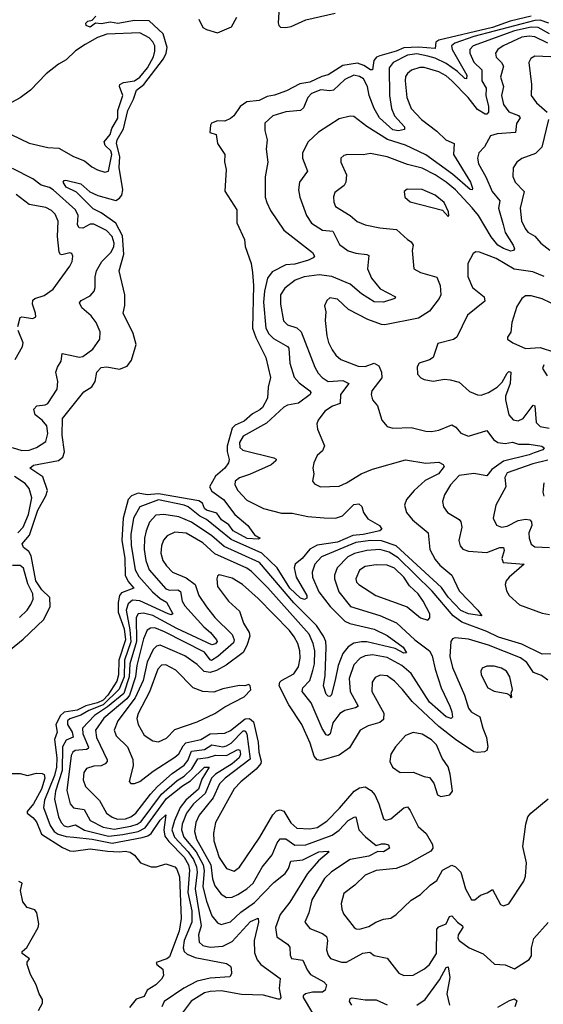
# Model space of a CAD drawing. Extents: x 1678431 to 1860718, y 384618 to 522882.
# Tile 332 of 473: x 1762073 to 1764911, y 511989 to 517326. Entities that reach past the tile are written whole.
import ezdxf

# ---------------------------------------------------------------- set-up
doc = ezdxf.new("R2010")
doc.units = 0

msp = doc.modelspace()

# ---------------------------------------------------------------- linework, layer by layer
at = {"layer": '0CON10XD'}
for points in [[(1763479.5, 517395), (1763475, 517310), (1763477.5, 517295), (1763486.7, 517286.7), (1763515, 517283.9), (1763545, 517290), (1763624, 517326), (1763782.4, 517362.4)], [(1761975, 513873.3), (1762092.3, 513967.7), (1762203.4, 514075), (1762237.8, 514145), (1762236.7, 514195), (1762192.5, 514235), (1762161.1, 514285), (1762135, 514419.4), (1762122.7, 514442.7), (1762094.1, 514465), (1762086.2, 514485), (1762127.1, 514533), (1762171.8, 514668.2), (1762215.8, 514745), (1762223.6, 514775), (1762198.6, 514848.6), (1762128.5, 514895), (1762148.7, 514911.3), (1762283, 514937), (1762306.9, 514955), (1762315.6, 514984.4), (1762304.2, 515075), (1762305.9, 515165), (1762420.8, 515309.2), (1762465, 515335.5), (1762482.9, 515365), (1762491.9, 515415), (1762515, 515440.6), (1762545, 515444.5), (1762615, 515432.7), (1762655, 515448.1), (1762678.5, 515481.5), (1762705.3, 515565), (1762689.1, 515625), (1762634.7, 515735), (1762642.4, 515777.6), (1762642.7, 515835), (1762611.8, 515965), (1762637.8, 516055), (1762630.5, 516155), (1762595, 516224.2), (1762515, 516279.7), (1762471.4, 516301.4), (1762380.8, 516390.8), (1762325, 516419.1), (1762309.2, 516445), (1762314.2, 516455), (1762324, 516456), (1762405, 516436.6), (1762453.8, 516393.8), (1762496.5, 516373.5), (1762595, 516346.7), (1762615, 516359.2), (1762626.1, 516375), (1762631.4, 516405), (1762612.4, 516525), (1762615.3, 516585.3), (1762598.7, 516655), (1762601.1, 516675), (1762635, 516734.2), (1762658.6, 516835), (1762690.7, 516895), (1762706.4, 516943.6), (1762745.7, 516974.3), (1762853.5, 517115), (1762868, 517145), (1762872.9, 517175), (1762850.4, 517250.4), (1762775, 517320), (1762695, 517321.6), (1762605, 517306.3), (1762565, 517312.2), (1762515, 517304.2), (1762485, 517308), (1762455, 517285.8), (1762434, 517295), (1762432.3, 517307.7), (1762442.3, 517317.7), (1762466.2, 517323.8), (1762486.7, 517345)], [(1764845.2, 517345), (1764731.9, 517318.1), (1764635, 517284.7), (1764344.5, 517215.5), (1764328.7, 517205), (1764325, 517170.4), (1764235, 517177.1), (1764155, 517173.2), (1764114.6, 517155), (1764025, 517131.4), (1764007.3, 517122.7), (1763993.1, 517105), (1763985.6, 517054.4), (1763975, 517054.5), (1763938.7, 517078.7), (1763905, 517091.4), (1763825, 517077.8), (1763745, 517026.7), (1763711.7, 517018.3), (1763645, 516988.5), (1763591.8, 516978.2), (1763519.9, 516940.1), (1763455, 516916.9), (1763415, 516910.3), (1763371.8, 516888.2), (1763305, 516880.8), (1763268.7, 516855), (1763234.2, 516805.8), (1763215, 516790), (1763185, 516776), (1763145, 516778.8), (1763113.3, 516765), (1763106.7, 516755), (1763103.3, 516715), (1763137.5, 516705), (1763146.1, 516656.1), (1763185.9, 516595.9), (1763184.1, 516555.9), (1763192, 516515), (1763185, 516396.7), (1763250, 516295), (1763249.5, 516225), (1763292.1, 516135), (1763295, 516097.5), (1763327.5, 516005), (1763335.4, 515955.4), (1763340.4, 515885), (1763335.4, 515655), (1763353.2, 515603.2), (1763406.7, 515495), (1763433.4, 515386.6), (1763420, 515335), (1763416.4, 515275), (1763389.2, 515225), (1763375, 515210.8), (1763335, 515190.6), (1763289.2, 515150.7), (1763241.7, 515128.3), (1763225, 515112.4), (1763198.1, 515015), (1763197.3, 514985), (1763208.1, 514941.9), (1763205.3, 514925), (1763185.6, 514895), (1763135, 514852.2), (1763102.1, 514795), (1763115, 514771.4), (1763177.6, 514725), (1763239.6, 514645), (1763309.2, 514585), (1763345, 514534), (1763376, 514515), (1763365, 514510.6), (1763306.2, 514513.8), (1763229.5, 514555), (1763207.3, 514587.3), (1763167.8, 514615), (1763141.2, 514651.2), (1763085, 514667.9), (1763075, 514676.8), (1763063.5, 514705), (1763045, 514717.9), (1762825, 514756.1), (1762765, 514750.7), (1762715, 514759.7), (1762678.8, 514745), (1762661.8, 514725), (1762634.4, 514625), (1762626.3, 514505), (1762642.7, 514405), (1762645.1, 514315.1), (1762660.4, 514280.4), (1762692.2, 514245), (1762625, 514219.5), (1762615, 514204.5), (1762607.4, 514167.4), (1762607.1, 514115), (1762639.7, 514025), (1762646.8, 513965), (1762611.2, 513855), (1762608.8, 513775), (1762599.7, 513740.3), (1762551.6, 513665), (1762525, 513638.3), (1762495, 513623.8), (1762432.3, 513607.7), (1762385, 513584.3), (1762315, 513572.4), (1762295.1, 513555), (1762268.9, 513505), (1762276.1, 513465), (1762261.6, 513425), (1762274.9, 513325), (1762273.6, 513275), (1762261.2, 513228.8), (1762206.9, 513095), (1762202.2, 513055), (1762237.8, 512957.8), (1762260.7, 512925), (1762281.2, 512911.2), (1762325, 512898.1), (1762365.8, 512895.9), (1762465.4, 512884.6), (1762575, 512863.1), (1762736.5, 512893.5), (1762767.6, 512902.4), (1762785.5, 512914.5), (1762835, 512987.4), (1762865.4, 513015.4), (1762854.8, 512935), (1762860.6, 512900.6), (1762880.7, 512870.7), (1762965, 512786.9), (1762987.7, 512745), (1762994.3, 512715.7), (1762984.5, 512595), (1763006.3, 512495), (1763006.4, 512435), (1762965.4, 512335), (1762959.6, 512295), (1762963.8, 512275), (1762980.1, 512260.1), (1763025, 512241.9), (1763195, 512210.5), (1763215, 512195.8), (1763219.4, 512185), (1763221.4, 512155), (1763211.8, 512138.2), (1763105, 512130.9), (1763035, 512113.7), (1762962.9, 512077.1), (1762856.1, 512005), (1762844.4, 511975.6)], [(1764941.7, 517308.3), (1764893.9, 517323.9), (1764865, 517322.4), (1764535, 517234.8), (1764431.2, 517198.8), (1764414.3, 517185), (1764416.7, 517165), (1764497.5, 517025), (1764495, 517005.6), (1764485, 517008.2), (1764446.2, 517046.2), (1764385, 517089.6), (1764325, 517118.4), (1764285, 517128.3), (1764225, 517140.6), (1764175, 517134.2), (1764097.8, 517095), (1764075.2, 517065), (1764077.9, 516915), (1764088.3, 516845), (1764105.1, 516805.1), (1764159.6, 516745), (1764159.4, 516730.6), (1764125.5, 516724.5), (1764095, 516730.1), (1764024.2, 516794.2), (1763994.2, 516844.2), (1763967.8, 516915), (1763958.1, 516965), (1763935.8, 517005), (1763915, 517019.2), (1763885, 517025.9), (1763835, 517002.8), (1763774.8, 516945.2), (1763755, 516940.3), (1763705, 516945.8), (1763655, 516926.9), (1763635.5, 516905), (1763612.1, 516847.9), (1763595.3, 516834.7), (1763515, 516827.5), (1763446, 516805), (1763402, 516765), (1763401.4, 516725), (1763414.4, 516675), (1763408.6, 516625), (1763418.6, 516555), (1763404.5, 516475), (1763403.5, 516365), (1763413.1, 516335), (1763432.4, 516292.4), (1763504.4, 516185), (1763660, 516065), (1763670.8, 516045), (1763664.3, 516035), (1763637.8, 516022.2), (1763565, 516001.7), (1763515, 515997.4), (1763441, 515959), (1763417, 515925), (1763400, 515855), (1763394.8, 515795), (1763407.8, 515655), (1763423.3, 515623.3), (1763448, 515598), (1763524.4, 515555), (1763531.8, 515545), (1763537.2, 515465), (1763560.5, 515389.5), (1763588.3, 515358.3), (1763645.5, 515315), (1763650.5, 515305), (1763647.3, 515295), (1763585, 515247.5), (1763525, 515236.1), (1763505, 515226.2), (1763411, 515139), (1763285, 515069.4), (1763263.8, 515035), (1763267.2, 515007.2), (1763282.1, 514992.1), (1763450.5, 514950.5), (1763462.5, 514945), (1763462.2, 514935), (1763437.1, 514912.9), (1763319.4, 514860.6), (1763265, 514843.5), (1763241.4, 514825), (1763239.4, 514805), (1763255, 514774.4), (1763305, 514722.7), (1763395, 514676.2), (1763492.2, 514652.2), (1763550.5, 514650.5), (1763635, 514633.7), (1763724, 514626), (1763785, 514624.6), (1763823.1, 514636.9), (1763885, 514697.9), (1763911.9, 514701.9), (1763927.5, 514687.5), (1763937.5, 514655), (1763960.5, 514620.5), (1764022.5, 514585), (1764035.8, 514565), (1764024.5, 514555.5), (1763935, 514535.6), (1763879.3, 514530.7), (1763795, 514494.1), (1763685, 514477.7), (1763645, 514456.1), (1763605, 514405.4), (1763566.4, 514375), (1763560.6, 514355), (1763572.3, 514305), (1763629.5, 514205), (1763629.4, 514190.6), (1763616.9, 514183.1), (1763595, 514190.9), (1763537.6, 514245), (1763469.5, 514355), (1763385, 514435.4), (1763218.8, 514508.8), (1763085, 514617.7), (1763050.5, 514635), (1762986, 514685), (1762965, 514694.6), (1762825, 514723.1), (1762725, 514685.9), (1762690.5, 514625), (1762675.8, 514535), (1762678.2, 514478.2), (1762698.8, 514345), (1762718.3, 514308.3), (1762793.2, 514225), (1762835, 514188.7), (1762869.4, 514169.4), (1762903.3, 514105), (1762895, 514100.6), (1762878.5, 514105), (1762725, 514175.6), (1762685, 514179.6), (1762660.7, 514159.3), (1762650.3, 514125), (1762670.9, 514019.1), (1762676, 513954), (1762641.6, 513855), (1762638.8, 513765), (1762612.5, 513697.5), (1762525, 513612.6), (1762447.6, 513582.4), (1762405, 513556.8), (1762345, 513536.7), (1762331.9, 513525), (1762332, 513505), (1762358.3, 513465), (1762363, 513437), (1762325, 513420.4), (1762305.4, 513385), (1762304, 513256), (1762267.3, 513145), (1762261, 513101), (1762284.1, 513005), (1762298.1, 512975), (1762315, 512956.8), (1762335, 512951.6), (1762375, 512961), (1762425, 512933.7), (1762555, 512900.5), (1762631.4, 512908.6), (1762715, 512926.1), (1762754.2, 512945), (1762868.2, 513105), (1762955, 513173.2), (1762999.7, 513200.3), (1763075, 513273.6), (1763100, 513275), (1763060.5, 513209.5), (1763042.4, 513155), (1762973.9, 513096.1), (1762943.6, 513056.4), (1762912.3, 512985), (1762898.6, 512935), (1762911.9, 512895), (1762986, 512815), (1763014.5, 512774.5), (1763031.6, 512735), (1763034.6, 512705), (1763024.5, 512615), (1763056.9, 512415), (1763042.8, 512365)], [(1763045, 517330), (1763065, 517284), (1763085, 517272.5), (1763145, 517256), (1763221.7, 517288.3), (1763249.5, 517340.5)], [(1764945, 517249.5), (1764884, 517284), (1764845, 517286.6), (1764754.2, 517265.8), (1764531.5, 517185), (1764512.5, 517165), (1764512.2, 517145), (1764535, 517097.1), (1764577.5, 517055), (1764577.6, 516995), (1764601.1, 516955), (1764599.8, 516915), (1764614.3, 516855), (1764614.5, 516825), (1764606, 516815), (1764595.3, 516814.7), (1764555, 516840.4), (1764504, 516905), (1764416.2, 516995), (1764385, 517021.5), (1764345, 517043.6), (1764265, 517066.7), (1764242.6, 517067.4), (1764197, 517053), (1764174.4, 517035.6), (1764165, 517018), (1764161.9, 516995), (1764170.8, 516905), (1764194.4, 516844.4), (1764251.5, 516785), (1764335, 516721.3), (1764383.8, 516675), (1764428.5, 516655), (1764424.4, 516595), (1764516.4, 516445), (1764527.5, 516412.5), (1764525, 516404), (1764515, 516406.7), (1764419.1, 516489.1), (1764275, 516593.6), (1764165, 516645.9), (1764067.1, 516677.1), (1763955, 516747.5), (1763885, 516802.2), (1763864.3, 516804.3), (1763805, 516788.2), (1763692.5, 516717.5), (1763636.3, 516663.7), (1763605.4, 516605), (1763606.2, 516575), (1763633.6, 516505), (1763589.6, 516445), (1763584.7, 516405), (1763590.7, 516365), (1763627.8, 516265), (1763654, 516224), (1763715, 516186.2), (1763769.9, 516179.9), (1763807.1, 516107.1), (1763853.7, 516073.6), (1763895, 516060), (1763955, 516054.3), (1763965, 516048), (1763958.9, 515975), (1763979.3, 515925), (1764026.8, 515866.8), (1764110, 515825), (1764106.2, 515815), (1764044.6, 515795.4), (1763995, 515796.7), (1763925, 515840.5), (1763865, 515892), (1763765, 515934.1), (1763695.8, 515944.2), (1763615, 515933.1), (1763566, 515914), (1763509.7, 515870.3), (1763487.1, 515835), (1763486.6, 515785), (1763503.8, 515693.8), (1763525, 515671.5), (1763575, 515656.8), (1763598.2, 515635), (1763672, 515442), (1763690.3, 515410.3), (1763712.5, 515387.5), (1763745, 515365.3), (1763825, 515370), (1763857.5, 515355), (1763812.4, 515295), (1763810.5, 515245), (1763768.3, 515231.7), (1763726.9, 515205), (1763690.5, 515155), (1763684.6, 515135), (1763687.4, 515107.4), (1763725.9, 515015.9), (1763715, 514988.8), (1763685.9, 514964.1), (1763668, 514925), (1763662.5, 514895), (1763668, 514865), (1763660, 514825), (1763670.8, 514810.8), (1763704.2, 514794.2), (1763805, 514797.8), (1763845, 514815.6), (1763924.8, 514865.2), (1763985, 514890.8), (1764165, 514941.1), (1764275, 514921.8), (1764345, 514927.8), (1764368.8, 514915), (1764374, 514905), (1764342.5, 514865), (1764271, 514829), (1764210.9, 514775), (1764170, 514725), (1764158.9, 514695), (1764169.1, 514655), (1764202.2, 514615), (1764286.7, 514545), (1764296.9, 514455), (1764325, 514400.4), (1764349.9, 514369.9), (1764415, 514315.5), (1764455, 514230), (1764555.7, 514125), (1764577.5, 514095), (1764505, 514104.8), (1764465, 514124.3), (1764395, 514196.8), (1764358.7, 514248.7), (1764113.5, 514473.5), (1764035, 514500.6), (1763975, 514502.6)], [(1762026.9, 516705), (1762125, 516656.7), (1762225, 516633.8), (1762285, 516630.6), (1762365.4, 516585.4), (1762425, 516560.5), (1762465, 516528.2), (1762495, 516513.1), (1762535, 516500.5), (1762554.3, 516505.7), (1762572.7, 516595), (1762566.5, 516615), (1762536.7, 516645), (1762530.2, 516665), (1762563.2, 516705), (1762572.8, 516737.2), (1762605, 516793.3), (1762605.5, 516835), (1762632.6, 516915), (1762613.7, 516965), (1762615.3, 516975), (1762635, 516986.7), (1762695, 516994.4), (1762724.8, 517015), (1762766.8, 517065), (1762798.5, 517125), (1762806, 517155), (1762805.2, 517184.8), (1762795, 517206.8), (1762775, 517228.8), (1762725, 517256), (1762545, 517247.4), (1762495, 517229.4), (1762428.3, 517191.7), (1762375, 517156.9), (1762325, 517109.2), (1762284.3, 517085.7)], [(1764935, 517200.1), (1764865, 517233.5), (1764835, 517237), (1764795, 517231.2), (1764692.9, 517185), (1764665.4, 517165), (1764651.5, 517145), (1764655, 517122.9), (1764685.2, 517095.2), (1764695.3, 517075), (1764678.4, 517015), (1764695.8, 516965), (1764684.8, 516915), (1764696.3, 516866.3), (1764725, 516826.3), (1764776.5, 516806.5), (1764785.3, 516795), (1764766.1, 516763.9), (1764761.4, 516715), (1764661.7, 516708.3), (1764625, 516696), (1764592.1, 516637.9), (1764561.5, 516605), (1764553.8, 516575), (1764560.8, 516545), (1764600, 516475), (1764633.2, 516395), (1764675.2, 516345.2), (1764669.2, 516305), (1764694.3, 516215.7), (1764703.7, 516173.7), (1764747.9, 516105), (1764754.4, 516085), (1764750, 516075), (1764735, 516071.6), (1764695, 516085.7), (1764664.9, 516104.9), (1764628.8, 516148.8), (1764559.3, 516265), (1764525.7, 516305.7), (1764435, 516404), (1764385, 516445.6), (1764325, 516485.2), (1764255, 516520.8), (1764175, 516541.7), (1764065, 516583.1), (1763975, 516600.9), (1763935, 516594.4), (1763850, 516595), (1763830.3, 516589.7), (1763813.8, 516575), (1763814, 516555), (1763844.4, 516485), (1763841.5, 516445), (1763832.1, 516427.9), (1763780.7, 516389.3), (1763774.4, 516365.6), (1763776.6, 516336.6), (1763785, 516314.4), (1763865, 516265.3), (1763902.5, 516232.5), (1763945, 516214.5), (1764025, 516197.7), (1764115, 516189.1), (1764175, 516134.2), (1764195, 516122.9), (1764205.5, 516105), (1764200, 516075), (1764208.8, 515975), (1764245.6, 515955.6), (1764335, 515930.6), (1764352.7, 515885), (1764355.6, 515835), (1764346.9, 515815), (1764295, 515746.9), (1764235, 515709.1), (1764052.8, 515672.8), (1764035, 515673.6), (1763960.8, 515700.9), (1763855.3, 515755.3), (1763795, 515811.4), (1763755, 515819.4), (1763737.5, 515805), (1763725.8, 515775), (1763732.3, 515742.3), (1763729.5, 515695), (1763737.3, 515612.7), (1763746.8, 515576.8), (1763766.8, 515536.8), (1763787, 515507), (1763814.7, 515484.7), (1763907.9, 515447.9), (1763945, 515447.2), (1763995, 515464.7), (1764020.1, 515450.1), (1764034.2, 515415), (1764035.3, 515385), (1763981.8, 515315), (1763978.2, 515295), (1763986.2, 515266.2), (1764012.6, 515232.6), (1764035.8, 515155), (1764065, 515120.8), (1764095, 515112.5), (1764195.5, 515115.5), (1764275, 515095.7), (1764304.4, 515094.4), (1764345, 515100.6), (1764415, 515130.4), (1764437.1, 515117.1), (1764464.7, 515084.7), (1764505, 515069.5), (1764605, 515100), (1764640.8, 515050.8), (1764664.7, 515034.7), (1764705, 515028.5), (1764745, 515035.4), (1764776.3, 515026.3), (1764835, 515025.7), (1764904, 515015), (1764915.8, 515005), (1764908, 514995), (1764861.6, 514978.4), (1764835, 514967.1), (1764695, 514933.6), (1764632.5, 514887.5), (1764605, 514853.1), (1764535, 514865.9), (1764455, 514856.1), (1764408.5, 514805), (1764375, 514751.2), (1764364.5, 514715.5), (1764371.1, 514685), (1764391.9, 514655), (1764455, 514617.5), (1764464.5, 514605), (1764468.9, 514575), (1764453.2, 514503.2), (1764460.8, 514475), (1764475.5, 514455.5), (1764505, 514445.5), (1764605, 514437.9), (1764675, 514464.6), (1764695, 514465.5), (1764698.3, 514448.3), (1764685.9, 514405), (1764693.5, 514383.5), (1764808, 514375), (1764726.6, 514305), (1764710.4, 514285), (1764703.6, 514265), (1764710.9, 514230.9), (1764726.7, 514205), (1764781.4, 514155), (1764905, 514108.5), (1764945, 514101.4)], [(1764995, 517122.7), (1764865, 517127.9), (1764843.1, 517116.9), (1764832.7, 517095), (1764847.5, 516975), (1764845.8, 516915), (1764874.4, 516875), (1764932.7, 516825)], [(1762284.3, 517085.7), (1762216.6, 517033.4), (1762131.4, 516945), (1762075, 516902.9), (1762005, 516864.2)], [(1764940, 516785), (1764903.3, 516635), (1764868.4, 516601.6), (1764795, 516573.6), (1764766.9, 516555), (1764747.2, 516522.8), (1764746.6, 516476.6), (1764758, 516445), (1764807.8, 516395), (1764786, 516305), (1764793.9, 516236.1), (1764812.7, 516195), (1764826.7, 516175), (1764865, 516152.9), (1764898.2, 516115), (1764947.2, 516077.2)], [(1762033, 515007), (1762085, 514991.3), (1762125, 514993.3), (1762165, 515007.3), (1762215, 515039.4), (1762226.6, 515083.4), (1762219.6, 515125), (1762195, 515155.4), (1762157.1, 515185), (1762150.5, 515215), (1762166.2, 515233.8), (1762211.8, 515238.2), (1762225, 515245.6), (1762276.4, 515323.6), (1762280, 515365), (1762269.2, 515415), (1762277.7, 515442.3), (1762298.9, 515475), (1762303.1, 515516.9), (1762355, 515506.2), (1762395, 515496.8), (1762415, 515501.2), (1762469.5, 515540.5), (1762507.7, 515595), (1762510, 515635), (1762488.5, 515685), (1762460.8, 515720.8), (1762410.8, 515765), (1762397.8, 515792.2), (1762405.8, 515805), (1762455, 515830), (1762476.9, 515855), (1762483.1, 515875), (1762482.2, 515932.2), (1762488.8, 515965), (1762518.2, 516015), (1762567.5, 516065), (1762584.2, 516095), (1762585.2, 516115), (1762575, 516151.5), (1762543.7, 516183.7), (1762475, 516218.4), (1762455, 516217.7), (1762415, 516196.4), (1762395, 516197.3), (1762387.1, 516215), (1762390, 516265), (1762376.3, 516295), (1762254.2, 516405), (1762235, 516417.3), (1762189.2, 516429.2), (1762144.6, 516464.6), (1762035, 516519.7)], [(1764395, 516260), (1764400, 516265), (1764396.7, 516285), (1764374, 516335), (1764325, 516375.5), (1764255, 516406.1), (1764172.7, 516407.3), (1764156.2, 516395), (1764160, 516365), (1764188.7, 516338.7), (1764364, 516294), (1764395, 516260)], [(1762063.8, 515663.8), (1762075, 515712.5), (1762085, 515715.6), (1762143.9, 515706.1), (1762160, 515715), (1762159.2, 515735), (1762142.2, 515785), (1762144.6, 515805.4), (1762155.4, 515814.6), (1762205, 515832), (1762254.8, 515865.2), (1762345, 515990), (1762357.1, 516015), (1762361.4, 516045), (1762355, 516058.6), (1762345, 516062.9), (1762301.7, 516051.7), (1762293.6, 516053.6), (1762286.5, 516066.5), (1762278.7, 516151.3), (1762281.1, 516235), (1762265, 516271.9), (1762245, 516292.7), (1762215, 516308.8), (1762125, 516324.4), (1762055, 516378.2)], [(1764915, 515934.5), (1764855, 515960.2), (1764753.2, 515973.2), (1764655, 516032.1), (1764565, 516065.6), (1764545, 516068), (1764530.7, 516059.3), (1764501.5, 516005), (1764501.8, 515935), (1764527.8, 515875), (1764591.2, 515825), (1764595, 515800.8), (1764500.8, 515725), (1764442.5, 515605), (1764425, 515593.3), (1764338.8, 515571.2), (1764314.2, 515495), (1764295, 515482.5), (1764237.5, 515465), (1764226.7, 515445), (1764230, 515405), (1764247.5, 515385), (1764265, 515376.7), (1764315, 515367.5), (1764375, 515377.5), (1764406.7, 515373.3), (1764455, 515361.4), (1764511.7, 515311.7), (1764555, 515293.3), (1764575, 515291.2), (1764615, 515304.8), (1764660.7, 515335), (1764688.6, 515361.4), (1764715, 515410.9), (1764725, 515418.9), (1764735, 515416), (1764730.7, 515355), (1764706.8, 515285), (1764705.8, 515265.8), (1764724.7, 515184.7), (1764747.8, 515157.8), (1764775, 515152.8), (1764802.1, 515165), (1764856.8, 515236.8), (1764865, 515232.5), (1764873.2, 515143.2), (1764895, 515121.1), (1764942.3, 515112.3)], [(1764995, 515770), (1764905, 515813.8), (1764845, 515828.9), (1764815, 515828.9), (1764794.6, 515815.4), (1764767.6, 515772.4), (1764740.5, 515685), (1764735, 515632.5), (1764716.7, 515605), (1764716.7, 515595), (1764746.7, 515575), (1764815, 515544.7), (1764895, 515548.9), (1764972.5, 515525)], [(1762048.1, 515485), (1762088.1, 515555), (1762091.4, 515575), (1762065, 515641.2)], [(1764914.3, 515455), (1764907.5, 515435), (1764931.4, 515395)], [(1764935, 514939), (1764855, 514919.1), (1764715, 514869.3), (1764701.8, 514845), (1764708.2, 514795), (1764653.3, 514695), (1764640, 514625), (1764657, 514587), (1764685, 514576.4), (1764715, 514581.8), (1764775, 514611.4), (1764815, 514618.6), (1764837.8, 514615), (1764846.6, 514605), (1764849.2, 514585), (1764833.2, 514545), (1764833.8, 514515), (1764845, 514484), (1764865, 514469.5), (1764945, 514465.3)], [(1762063.6, 514545), (1762091.9, 514575), (1762121.3, 514645), (1762139.3, 514735), (1762124.8, 514784.8), (1762102.5, 514812.5), (1762045, 514850.8)], [(1764914.5, 514815), (1764908.5, 514765), (1764913.7, 514743.7)], [(1763975, 514502.6), (1763895, 514491.5), (1763709.6, 514415), (1763672.7, 514375), (1763658.8, 514331.2), (1763660.3, 514305), (1763693.8, 514225), (1763756.2, 514145), (1763835, 514065.7), (1763862.6, 514052.6), (1763995, 514022), (1764065, 513987.8), (1764151.3, 513925), (1764170, 513895), (1764155, 513892.6), (1764107.8, 513917.8), (1763955, 513954), (1763925, 513954.8), (1763883.8, 513946.2), (1763852.9, 513927.1), (1763825, 513891.2), (1763798.5, 513825), (1763784.4, 513754.4), (1763763.7, 513666.3), (1763755, 513658.1), (1763745, 513658.6), (1763735, 513670.8), (1763719.7, 513715), (1763729, 513771), (1763734.3, 513925), (1763731.9, 513955), (1763720.2, 513985), (1763682.2, 514042.2), (1763558.4, 514165), (1763373.7, 514383.7), (1763181.2, 514471.2), (1763115, 514529.3), (1763005, 514603.1), (1762935, 514631.5), (1762855, 514644.7), (1762810.3, 514639.7), (1762777, 514603), (1762758.4, 514555), (1762749, 514515), (1762748.1, 514455), (1762756.3, 514395), (1762775.7, 514345), (1762865, 514241.4), (1762885, 514233.3), (1762930, 514235), (1762945, 514225.9), (1762954.3, 514175), (1762968.3, 514148.3), (1763071.5, 514035), (1763107.7, 514005), (1763140.7, 513965), (1763142.7, 513955), (1763135, 513942.2), (1763115, 513938.1), (1762925, 514026.8), (1762795, 514096.1), (1762745, 514109.1), (1762715.5, 514105), (1762703.7, 514085), (1762706.8, 513955), (1762669.7, 513835), (1762667.2, 513765), (1762657.1, 513737.1), (1762637.1, 513673), (1762549.1, 513600.9), (1762478.2, 513555), (1762413.4, 513486.5), (1762414.6, 513455), (1762446.5, 513383.5), (1762444.6, 513375), (1762435, 513370.2), (1762373.6, 513365), (1762360.5, 513355), (1762352.4, 513337.6), (1762328.7, 513148.7), (1762346.6, 513075), (1762365, 513053.9), (1762422.7, 513045), (1762454.7, 512985), (1762525, 512949.6), (1762585, 512938.8), (1762675, 512954.3), (1762709.5, 512965), (1762730.9, 512979.1), (1762841.5, 513128.5), (1762926.9, 513203.1), (1762965, 513225.9), (1763005.8, 513265), (1763039.6, 513320.4), (1763095, 513326.2), (1763135, 513339.9), (1763195, 513338.4), (1763255, 513370.5), (1763266.2, 513366.2), (1763270.6, 513345), (1763263.3, 513325), (1763225, 513292.6), (1763135, 513237.2), (1763112.4, 513215), (1763078.4, 513131.6), (1763015.9, 513075), (1762977.9, 513025), (1762954.6, 512965), (1762949.6, 512935), (1762963.3, 512895), (1763029.1, 512815), (1763067.9, 512745), (1763072.9, 512715), (1763065.9, 512625), (1763085, 512547.5), (1763115, 512468.8), (1763145, 512431.5), (1763165, 512421.5), (1763215, 512436.1), (1763272.1, 512487.9), (1763345, 512541.3), (1763450.4, 512649.6), (1763511.9, 512698.1), (1763530, 512725), (1763542.5, 512765), (1763608.1, 512771.9), (1763695, 512816), (1763745, 512819.2), (1763751.2, 512815), (1763692.9, 512767.1), (1763632.6, 512697.4), (1763538.1, 512541.9), (1763485.3, 512475), (1763459.7, 512405), (1763466.5, 512355), (1763524.4, 512315), (1763538.2, 512298.2), (1763539.4, 512255), (1763546.7, 512236.7), (1763607.8, 512227.8), (1763631.9, 512175), (1763650.1, 512150.1), (1763721, 512111), (1763736.9, 512095), (1763728.8, 512065), (1763714.5, 512055.5), (1763660, 512055), (1763622.2, 512045), (1763610.4, 512035), (1763609.2, 512025), (1763660.1, 511940.1)], [(1765015, 513890.5), (1764905, 513887.6), (1764795, 513940.9), (1764668.5, 513978.5), (1764605, 514009.1), (1764470.1, 514060.1), (1764422, 514095), (1764308.9, 514228.9), (1764125, 514409.3), (1764075, 514439.8), (1764025, 514454.2), (1763955, 514449.7), (1763887.3, 514432.7), (1763851.1, 514415), (1763794.1, 514355.9), (1763779.1, 514315), (1763779.1, 514295), (1763803.5, 514225), (1763866.1, 514146.1), (1764025, 514096.6), (1764115, 514057.3), (1764215, 513964.7), (1764294.6, 513905), (1764308.1, 513878.1), (1764324.4, 513805), (1764357.4, 513705), (1764403.8, 513605), (1764416, 513574), (1764418.9, 513545), (1764412.5, 513537.5), (1764385, 513547.5), (1764295, 513626.2), (1764195, 513782.4), (1764145, 513825.7), (1764065, 513868.4), (1763985, 513883), (1763945, 513878.6), (1763917.9, 513865), (1763885, 513829.1), (1763858.1, 513755), (1763863.9, 513685), (1763907.3, 513605), (1763893.8, 513596.2), (1763835, 513581.4), (1763808.9, 513565), (1763770.3, 513515), (1763755.9, 513455), (1763745, 513445.6), (1763735, 513450), (1763713.4, 513483.4), (1763653.2, 513623.2), (1763603.6, 513685), (1763607.2, 513705), (1763645.9, 513745), (1763662.2, 513797.8), (1763670.7, 513835), (1763672.9, 513905), (1763664.4, 513945), (1763642.2, 513995), (1763417.3, 514247.3), (1763330.5, 514335), (1763305, 514353.5), (1763130.1, 514430.1), (1763065, 514489.8), (1762975, 514542.9), (1762915, 514548.9), (1762871.9, 514528.1), (1762852.5, 514505), (1762841.2, 514475), (1762838.4, 514435), (1762849.1, 514395), (1762868.4, 514365), (1762901.6, 514331.6), (1762975, 514300.5), (1763024.7, 514265), (1763044.1, 514205), (1763085, 514143.8), (1763130, 514085), (1763225, 513993.7), (1763236.2, 513965), (1763231.6, 513948.4), (1763146.4, 513873.6), (1763113.6, 513853.6), (1763105, 513855.8), (1763075, 513897.2), (1762857.4, 514007.4), (1762805, 514028.9), (1762781.9, 514028.1), (1762765, 514018), (1762745, 513970), (1762708.3, 513825), (1762701.8, 513765), (1762668.6, 513665), (1762654.5, 513645.5), (1762529.1, 513540.9), (1762483.5, 513475), (1762490.2, 513435), (1762547.9, 513315), (1762548.2, 513305), (1762537.4, 513292.6), (1762515, 513282.5), (1762475, 513280.8), (1762435, 513268.1), (1762421.5, 513245), (1762416.8, 513205), (1762429.8, 513169.8), (1762505, 513093.6), (1762544.6, 513025), (1762575, 513002.7), (1762603.2, 512993.2), (1762646.7, 512995), (1762675, 513005.6), (1762702.8, 513025), (1762781.8, 513128.2), (1762820.6, 513169.4), (1762900.5, 513239.5), (1762965, 513285.6), (1762985, 513311.4), (1763005, 513361.5), (1763075, 513371.1), (1763115, 513396.1), (1763174.5, 513385.5), (1763195, 513389.5), (1763219.8, 513405), (1763285, 513470.7), (1763295, 513472.2), (1763304.2, 513455), (1763321.6, 513318.4), (1763186.9, 513215), (1763155.4, 513184.6), (1763121, 513109), (1763045.2, 513015), (1763028.5, 512975), (1763021.2, 512925), (1763032.1, 512885), (1763108.7, 512745), (1763118.3, 512668.3), (1763131.1, 512631.1), (1763165, 512585.4), (1763195, 512568.7), (1763225, 512570.6), (1763255, 512584.7), (1763304.8, 512615.2), (1763338.4, 512645), (1763387.5, 512732.5), (1763441.2, 512798.8), (1763468.3, 512865), (1763485, 512886.6), (1763515, 512885.6), (1763565, 512851.5), (1763625, 512853.1), (1763767.5, 512905), (1763805, 512933.6), (1763852.8, 512985), (1763885.7, 513004.3), (1763895.2, 513005.2), (1763910.6, 512935), (1763947.1, 512897.1), (1764005, 512849.4), (1764035, 512859.6), (1764055, 512859.4), (1764072.7, 512852.7), (1764077.9, 512835), (1764045, 512815.3), (1764015, 512818.1), (1763965, 512792.2), (1763865, 512773.2), (1763762.5, 512707.5), (1763725, 512670.5), (1763657.3, 512555), (1763640.8, 512485), (1763619.5, 512435), (1763645, 512399.5), (1763715, 512373.1), (1763736.7, 512356.7), (1763742, 512335), (1763735.5, 512285), (1763744.5, 512255), (1763757.9, 512237.9), (1763818.3, 512218.3), (1763845, 512218.2), (1763933.1, 512266.9), (1763971.7, 512271.7), (1763995, 512253.1), (1764065, 512239.4), (1764127.9, 512157.9), (1764155, 512144.6), (1764205, 512147.1), (1764268.1, 512181.9), (1764295, 512204.4), (1764333.2, 512265), (1764333.6, 512396.4), (1764345, 512408.9), (1764384.4, 512425), (1764402.9, 512465), (1764415, 512469.1), (1764445.8, 512435), (1764473.5, 512415), (1764474.6, 512405), (1764449.1, 512365), (1764448.2, 512348.2), (1764455.6, 512335), (1764508.8, 512295), (1764585, 512262.5), (1764647.3, 512207.3), (1764705, 512202.5), (1764755, 512181.2), (1764835, 512232.5), (1764847.4, 512252.6), (1764846.9, 512295), (1764859.6, 512345), (1764937.2, 512432.8)], [(1762072.9, 514085), (1762113.9, 514126.1), (1762133.3, 514156.7), (1762146.6, 514185), (1762144.7, 514215), (1762118.2, 514268.2), (1762093, 514353), (1762075, 514367.7), (1762035, 514367.7)], [(1764285, 514072), (1764296.5, 514083.5), (1764295.5, 514105), (1764259.3, 514175), (1764233.3, 514215), (1764186.8, 514256.8), (1764155, 514304.7), (1764105, 514353.8), (1764065, 514368.7), (1764005, 514372.2), (1763945, 514361.4), (1763915, 514342.2), (1763894.6, 514295), (1763898.2, 514278.2), (1763910.6, 514265), (1764004.2, 514205), (1764173.9, 514143.9), (1764245, 514084.4), (1764285, 514072)], [(1764936.2, 513746.2), (1764901.5, 513771.5), (1764858.3, 513788.3), (1764821.7, 513841.7), (1764787.5, 513867.5), (1764615, 513936), (1764505, 513968.3), (1764433.8, 513976.2), (1764419.5, 513970.5), (1764409.5, 513955), (1764405.3, 513875), (1764419.7, 513815), (1764484.3, 513664.3), (1764505.4, 513595), (1764520.5, 513575), (1764566.6, 513546.6), (1764582.9, 513485), (1764603.9, 513435), (1764611.2, 513385), (1764604.6, 513365.4), (1764592.7, 513357.3), (1764555, 513353.6), (1764535, 513358.5), (1764435, 513423.8), (1764345.8, 513495.8), (1764200.4, 513630.4), (1764147.3, 513695), (1764105, 513740.5), (1764065, 513770), (1764026.3, 513773.7), (1763999.1, 513760.9), (1763983.6, 513735), (1763982.1, 513685), (1764047, 513567), (1764045, 513532.7), (1764025, 513516.9), (1763961.9, 513498.1), (1763919.2, 513475), (1763861.6, 513378.4), (1763805, 513338.8), (1763705, 513310.5), (1763685, 513313.5), (1763670, 513335), (1763647.2, 513405), (1763602.7, 513505), (1763532.2, 513612.2), (1763479.7, 513715), (1763483.5, 513735), (1763492.5, 513745), (1763559.8, 513780.2), (1763585, 513819.2), (1763593.5, 513865), (1763591.9, 513905), (1763580.9, 513945), (1763560.2, 513980.2), (1763534.7, 514015), (1763365, 514188.2), (1763280, 514265), (1763225, 514298.8), (1763155, 514317.1), (1763145, 514310), (1763141.1, 514295), (1763144.7, 514254.7), (1763205, 514174.4), (1763265, 514120.8), (1763286.7, 514055), (1763317.8, 514005), (1763319.7, 513985), (1763305.2, 513934.8), (1763283.7, 513896.3), (1763193, 513827), (1763140.6, 513799.4), (1763105, 513788.5), (1763072.3, 513792.3), (1763035, 513831.8), (1762968.4, 513878.4), (1762835, 513935.8), (1762815, 513930.9), (1762797.4, 513912.6), (1762763.6, 513843.6), (1762742.6, 513745), (1762698.8, 513651.2), (1762604.6, 513525.4), (1762585.8, 513475), (1762596.1, 513445), (1762657.2, 513385), (1762686.8, 513316.8), (1762688.8, 513281.2), (1762666.7, 513196.7), (1762675, 513186.7), (1762695, 513185.8), (1762725, 513196.7), (1762796.5, 513253.5), (1762915, 513327.8), (1762935, 513346), (1762959, 513391), (1762974.2, 513405.8), (1763055, 513424.5), (1763105, 513454.8), (1763185, 513458.1), (1763215, 513473.6), (1763295, 513537.2), (1763318.8, 513538.8), (1763340.2, 513520.2), (1763365, 513410.8), (1763368.9, 513355), (1763382.5, 513307.5), (1763380, 513295), (1763355, 513263.4), (1763271.5, 513195), (1763235, 513156.5), (1763135.4, 512975), (1763123.6, 512916.4), (1763125.4, 512875), (1763153.8, 512785), (1763195, 512724.5), (1763235, 512710.5), (1763265, 512731.9), (1763375.2, 512894.8), (1763445, 513016.4), (1763465, 513037.3), (1763485, 513043.3), (1763505, 513035.5), (1763543.5, 512973.5), (1763575, 512943.9), (1763645, 512939.3), (1763685, 512946.8), (1763738.5, 512981.5), (1763807.1, 513052.9), (1763886.4, 513145), (1763915, 513163.1), (1763945, 513167.7), (1763977.5, 513147.5), (1763997.3, 513125), (1764020.4, 513075), (1764045, 512994.2), (1764057.1, 512987.1), (1764085, 512994.5), (1764155, 513054.3), (1764175, 513058.6), (1764190.3, 513040.3), (1764232.4, 512952.4), (1764275.7, 512915), (1764310.8, 512855), (1764312.5, 512835), (1764301.3, 512818.7), (1764175, 512749.1), (1764114, 512726), (1764006.2, 512715), (1763945, 512688.5), (1763890, 512635), (1763830.3, 512589.7), (1763816.4, 512535), (1763818.5, 512505), (1763829.1, 512479.1), (1763885.4, 512405.4), (1763897.6, 512397.6), (1763915, 512396.9), (1763965, 512411.5), (1764003.8, 512433.8), (1764045, 512450.5), (1764085, 512456.7), (1764113.3, 512475), (1764195, 512554.3), (1764245, 512583.8), (1764298, 512635), (1764335, 512660), (1764365, 512715.7), (1764415, 512744), (1764435, 512734), (1764465, 512706), (1764490, 512615), (1764521.4, 512555), (1764539.2, 512555), (1764570.2, 512579.8), (1764606.9, 512593.1), (1764635, 512611.2), (1764679.8, 512529.8), (1764695, 512522.9), (1764725, 512532.9), (1764805, 512657.1), (1764815, 512683.3), (1764819.5, 512755), (1764799.7, 512845), (1764816.6, 512965), (1764828.2, 513005), (1764843.1, 513025), (1764937, 513103)], [(1762825, 513411.8), (1762868.7, 513431.3), (1762915, 513479.1), (1763035, 513520.4), (1763130, 513565), (1763185, 513602), (1763290, 513655), (1763325.9, 513694.1), (1763322.5, 513715), (1763315, 513722.5), (1763293.9, 513716.1), (1763265, 513718), (1763175, 513700), (1763125, 513680.5), (1763065, 513684.5), (1763013.7, 513703.7), (1762920.2, 513800.2), (1762865, 513830), (1762841.8, 513828.2), (1762822.5, 513805), (1762776.7, 513683.3), (1762715, 513565.5), (1762708.3, 513538.3), (1762714.6, 513505), (1762748.1, 513448.1), (1762795, 513417.5), (1762825, 513411.8)], [(1764735, 513650), (1764740, 513655), (1764737.5, 513675), (1764743.6, 513696.4), (1764730.4, 513765), (1764712.2, 513795), (1764685, 513811.8), (1764645, 513821.3), (1764605, 513821.1), (1764579.1, 513810.9), (1764571.9, 513795), (1764574.5, 513775), (1764610, 513705), (1764645, 513686.7), (1764713.9, 513673.9), (1764730, 513665), (1764735, 513650)], [(1764355, 513115.8), (1764405, 513123.8), (1764418.8, 513145), (1764406.6, 513236.6), (1764395, 513276.7), (1764363.8, 513323.8), (1764332.9, 513395), (1764305, 513422.1), (1764255, 513453.9), (1764205, 513462.7), (1764165, 513446.5), (1764109.4, 513385), (1764084.4, 513345), (1764078.8, 513305), (1764094.3, 513275), (1764135, 513245.5), (1764205, 513246.5), (1764265, 513223.1), (1764295, 513218.8), (1764317.3, 513187.3), (1764338, 513125), (1764355, 513115.8)], [(1762025, 513240.5), (1762075, 513240), (1762115, 513228.8), (1762165, 513242.5), (1762195, 513240.6), (1762205.3, 513235.3), (1762210, 513215), (1762191.9, 513155), (1762148.1, 513075), (1762113.4, 513035), (1762113.2, 513025), (1762145, 513001.8), (1762165, 512978.2), (1762190.8, 512910.8), (1762305, 512838.8), (1762345, 512821.5), (1762365, 512819.1), (1762455, 512830.9), (1762549.9, 512819.9), (1762615, 512815.9), (1762645, 512820), (1762672.8, 512812.8), (1762695, 512798), (1762728.8, 512755), (1762785, 512734.2), (1762815, 512734.2), (1762865, 512750), (1762915, 512733.8), (1762925, 512721.2), (1762939.3, 512679.3), (1762947.8, 512455), (1762937.4, 512385), (1762885, 512246), (1762871.2, 512235), (1762812.5, 512215), (1762816.7, 512205), (1762848.8, 512178.8), (1762851.9, 512145), (1762841.5, 512125), (1762810.9, 512095), (1762764.4, 512065.6), (1762748.3, 512031.7), (1762705, 512016.1), (1762667.6, 511972.4)], [(1762174.5, 511955), (1762197.3, 511995), (1762196.5, 512015), (1762179.1, 512045), (1762163.3, 512095), (1762131.1, 512151.1), (1762112.9, 512205), (1762113.2, 512216.8), (1762125.9, 512235.9), (1762086.7, 512265), (1762086.7, 512275), (1762112.5, 512297.5), (1762173.8, 512405), (1762176.2, 512425), (1762165.7, 512485.7), (1762155, 512501.2), (1762114.6, 512514.6), (1762091.1, 512545), (1762076.9, 512605), (1762085.9, 512645), (1762068.6, 512655)], [(1763042.8, 512365), (1763046, 512325), (1763065, 512307.4), (1763105, 512299.1), (1763175, 512304.4), (1763225, 512329.1), (1763325, 512437.6), (1763365.5, 512455.5), (1763366.8, 512435), (1763344.3, 512334.3), (1763345, 512268.8), (1763360.9, 512230.9), (1763380.5, 512205), (1763485, 512128), (1763479.6, 512075), (1763488.8, 512025), (1763485, 512017.5), (1763475, 512017.1), (1763395, 512038.9), (1763275, 512041.9), (1763165, 512061.7), (1763105, 512059.2), (1763075, 512050.7), (1763003.3, 512006.7), (1762943.6, 511926.4)], [(1764225, 511983.8), (1764270.8, 512015), (1764348.6, 512121.4), (1764385, 512187.8), (1764395, 512191.2), (1764403.9, 512135), (1764388.6, 512045), (1764403.2, 511985)], [(1763873.5, 511985), (1763861.4, 512005), (1763865, 512020), (1763876.1, 512023.9), (1763945, 512013.1), (1764005, 512012.9), (1764065, 511985.4)], [(1764665, 511973.6), (1764728.7, 512008.7), (1764755, 512018.5), (1764767.5, 512007.5), (1764757.4, 511975)]]:
    msp.add_lwpolyline(points, dxfattribs=at)

doc.saveas('drawing.dxf')
